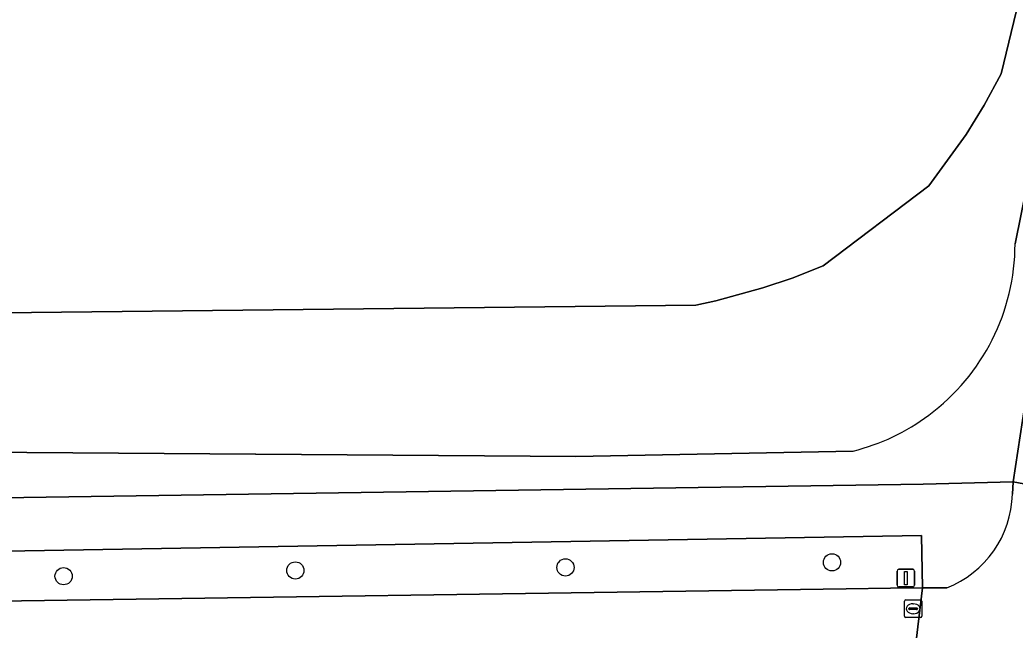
# Model space of a CAD drawing. Extents: x 160732 to 162107, y 387428 to 388479.
# Drawn here: x 161920.8 to 161977.4, y 387457 to 387491.7 of the extents above; entities that cross this region are included whole.
import ezdxf

# ---------------------------------------------------------------- set-up
doc = ezdxf.new("R2010")
doc.units = 0
for name, color, linetype in [('IMGEO_Berm_groen', 7, 'Continuous'), ('IMGEO_Boom', 7, 'Continuous'), ('IMGEO_Erf', 7, 'Continuous'), ('IMGEO_Fietspad_gesloten', 7, 'Continuous'), ('IMGEO_Fietspad_open', 7, 'Continuous'), ('IMGEO_Hek', 7, 'Continuous'), ('IMGEO_Rioolput', 7, 'Continuous'), ('IMGEO_Verkeersbordpaal', 7, 'Continuous'), ('IMGEO_Voetpad_open', 7, 'Continuous')]:
    doc.layers.add(name, color=color, linetype=linetype)

msp = doc.modelspace()

# ---------------------------------------------------------------- linework, layer by layer
at = {"layer": 'IMGEO_Berm_groen'}
for points in [[(161996.084, 387563.315), (161996.045, 387562.88), (161983.726, 387518.154), (161976.595, 387488.683), (161975.627, 387486.889), (161974.595, 387485.222), (161972.477, 387482.317), (161966.452, 387477.756), (161964.693, 387477.056), (161963.033, 387476.515), (161960.356, 387475.773), (161959.207, 387475.526), (161916.229, 387475.053), (161916.13, 387472.407), (161915.935, 387467.177), (161952.395, 387466.917), (161968.162, 387467.23)], [(161996.667, 387557.751), (161988.709, 387528.455), (161981.796, 387500), (161980.824, 387495.997), (161977.379, 387479.009)], [(161977.379, 387479.009), (161980.824, 387495.997), (161981.796, 387500), (161988.709, 387528.455), (161996.667, 387557.751)], [(161968.162, 387467.23), (161952.395, 387466.917), (161915.935, 387467.177), (161915.835, 387464.509), (161972.154, 387465.347), (161977.271, 387465.488), (161978.19, 387471.586)], [(161972.052, 387462.419), (161913.258, 387461.422)], [(161915.616, 387458.638), (161967.772, 387459.387), (161970.286, 387459.429), (161972.114, 387459.444), (161972.052, 387462.419)]]:
    msp.add_lwpolyline(points, dxfattribs=at)
for centre, radius, start, end in [((161965.203, 387479.039), 12.176, 306.683, 359.8578), ((161965.203, 387479.039), 12.176, 306.683, 359.8578), ((161965.207, 387479.041), 12.175, 284.0483, 306.6669), ((161965.207, 387479.041), 12.175, 284.0483, 306.6669)]:
    msp.add_arc(centre, radius, start, end, dxfattribs=at)
at = {"layer": 'IMGEO_Boom'}
for centre in [(161951.796, 387460.612), (161966.962, 387460.899), (161923.242, 387460.112), (161936.428, 387460.44)]:
    msp.add_circle(centre, 0.489, dxfattribs=at)
at = {"layer": 'IMGEO_Erf'}
msp.add_lwpolyline([(161982.886, 387568.949), (161920.34, 387571.712), (161919.687, 387571.438), (161919.583, 387569.495), (161920.125, 387569.49), (161919.946, 387562.716), (161919.662, 387559.086), (161918.089, 387519.8), (161917.94, 387515.052), (161917.291, 387500), (161916.315, 387477.363), (161916.229, 387475.053), (161959.207, 387475.526), (161960.356, 387475.773), (161963.033, 387476.515), (161964.693, 387477.056), (161966.452, 387477.756), (161972.477, 387482.317), (161974.595, 387485.222), (161975.627, 387486.889), (161976.595, 387488.683), (161983.726, 387518.154)], dxfattribs=at)
at = {"layer": 'IMGEO_Fietspad_gesloten'}
msp.add_lwpolyline([(161978.19, 387471.586), (161977.271, 387465.488), (161980.694, 387464.834), (161981.468, 387469.115), (161981.735, 387470.689)], dxfattribs=at)
at = {"layer": 'IMGEO_Fietspad_open'}
for points in [[(161980.694, 387464.834), (161977.271, 387465.488), (161977.23, 387464.781)], [(161972.114, 387459.444), (161970.286, 387459.429), (161967.772, 387459.387), (161915.616, 387458.638), (161908.439, 387458.551), (161855.744, 387457.674), (161846.078, 387457.66), (161828.152, 387458.184), (161826.029, 387458.246), (161787.792, 387460.792), (161780.87, 387461.245), (161778.402, 387461.396)], [(161907.069, 387455.38), (161910.72, 387455.424), (161913.355, 387455.506), (161971.754, 387456.438), (161972.114, 387459.444)], [(161973.486, 387459.455), (161972.114, 387459.444), (161971.754, 387456.438), (161971.918, 387456.374), (161974.263, 387456.154), (161973.995, 387452.435), (161974.769, 387452.468), (161977.154, 387452.46)]]:
    msp.add_lwpolyline(points, dxfattribs=at)
msp.add_arc((161971.35, 387464.935), 5.882, 291.292, 358.4961, dxfattribs=at)
at = {"layer": 'IMGEO_Hek'}
for points in [[(161996.084, 387563.315), (161996.045, 387562.88), (161983.726, 387518.154), (161976.595, 387488.683)], [(161976.595, 387488.683), (161975.627, 387486.889), (161974.595, 387485.222), (161972.477, 387482.317), (161966.452, 387477.756), (161964.693, 387477.056), (161963.033, 387476.515), (161960.356, 387475.773), (161959.207, 387475.526), (161916.229, 387475.053)]]:
    msp.add_lwpolyline(points, dxfattribs=at)
at = {"layer": 'IMGEO_Rioolput'}
for p, q in [((161971.154, 387458.762), (161972.006, 387458.762)), ((161971.079, 387457.836), (161971.079, 387458.688)), ((161971.338, 387458.256), (161971.338, 387458.268)), ((161971.776, 387458.219), (161971.378, 387458.219)), ((161971.381, 387458.305), (161971.779, 387458.305)), ((161971.567, 387458.542), (161971.592, 387458.542)), ((161971.822, 387458.268), (161971.822, 387458.256)), ((161972.08, 387458.688), (161972.08, 387457.836)), ((161972.006, 387457.762), (161971.154, 387457.762)), ((161971.59, 387457.982), (161971.565, 387457.982))]:
    msp.add_line(p, q, dxfattribs=at)
for points in [[(161971.154, 387458.762), (161972.006, 387458.762)], [(161971.079, 387457.836), (161971.079, 387458.688)], [(161972.08, 387458.688), (161972.08, 387457.836)], [(161972.006, 387457.762), (161971.154, 387457.762)]]:
    msp.add_lwpolyline(points, dxfattribs=at)
for centre, radius, start, end in [((161971.156, 387458.686), 0.0765, 91.552, 178.448), ((161971.156, 387458.686), 0.0765, 91.552, 178.448), ((161972.004, 387458.686), 0.0765, 1.552, 88.448), ((161972.004, 387458.686), 0.0765, 1.552, 88.448), ((161971.378, 387458.265), 0.0403, 85.8775, 175.7526), ((161971.375, 387458.255), 0.0366, 178.938, 274.7102), ((161971.779, 387458.262), 0.043, 264.8664, 352.4533), ((161971.783, 387458.267), 0.0386, 1.7309, 96.639), ((161971.156, 387457.838), 0.0765, 181.552, 268.448), ((161971.156, 387457.838), 0.0765, 181.552, 268.448), ((161972.004, 387457.838), 0.0765, 271.552, 358.448), ((161972.004, 387457.838), 0.0765, 271.552, 358.448)]:
    msp.add_arc(centre, radius, start, end, dxfattribs=at)
for centre, major_axis, ratio, start_param, end_param in [((161971.566, 387458.262), (-0.387, 0.002), 0.722429, 4.712389, 7.853982), ((161971.591, 387458.262), (-0.39, 0.002), 0.717154, 1.570796, 4.712389)]:
    msp.add_ellipse(centre, major_axis=major_axis, ratio=ratio, start_param=start_param, end_param=end_param, dxfattribs=at)
at = {"layer": 'IMGEO_Verkeersbordpaal'}
for p, q in [((161970.764, 387460.504), (161971.554, 387460.504)), ((161971.554, 387460.504), (161970.764, 387460.504)), ((161970.664, 387459.604), (161970.664, 387460.404)), ((161970.664, 387460.404), (161970.664, 387459.604)), ((161971.654, 387460.404), (161971.654, 387459.604)), ((161971.654, 387459.604), (161971.654, 387460.404)), ((161971.554, 387459.504), (161970.764, 387459.504)), ((161970.764, 387459.504), (161971.554, 387459.504))]:
    msp.add_line(p, q, dxfattribs=at)
msp.add_lwpolyline([(161971.084, 387460.379), (161971.234, 387460.379), (161971.234, 387459.629), (161971.084, 387459.629), (161971.084, 387460.379)], dxfattribs=at)
for centre, start, end in [((161970.764, 387460.404), 90, 180), ((161970.764, 387460.404), 90, 180), ((161971.554, 387460.404), 0, 90), ((161971.554, 387460.404), 360, 90), ((161970.764, 387459.604), 180, 270), ((161970.764, 387459.604), 180, 270), ((161971.554, 387459.604), 270, 0), ((161971.554, 387459.604), 270, 0)]:
    msp.add_arc(centre, 0.1, start, end, dxfattribs=at)
at = {"layer": 'IMGEO_Voetpad_open'}
for points in [[(161977.271, 387465.488), (161972.154, 387465.347), (161915.835, 387464.509), (161915.935, 387467.177), (161913.46, 387467.181), (161911.137, 387467.185), (161911.023, 387464.403), (161902.754, 387464.305), (161846.087, 387463.558), (161836.398, 387463.733), (161826.179, 387464.145), (161809.789, 387465.23), (161808.836, 387465.328), (161787.851, 387466.639), (161773.752, 387467.589), (161771.233, 387467.759), (161771.79, 387466.216)], [(161977.23, 387464.781), (161977.271, 387465.488)], [(161778.402, 387461.396), (161780.87, 387461.245), (161781.037, 387464.082), (161828.215, 387461.088), (161836.329, 387460.694), (161846.117, 387460.529), (161855.244, 387460.58), (161910.789, 387461.326), (161913.258, 387461.422), (161972.052, 387462.419), (161972.114, 387459.444), (161973.486, 387459.455)]]:
    msp.add_lwpolyline(points, dxfattribs=at)
msp.add_arc((161971.35, 387464.935), 5.882, 291.292, 358.4961, dxfattribs=at)

doc.saveas('drawing.dxf')
